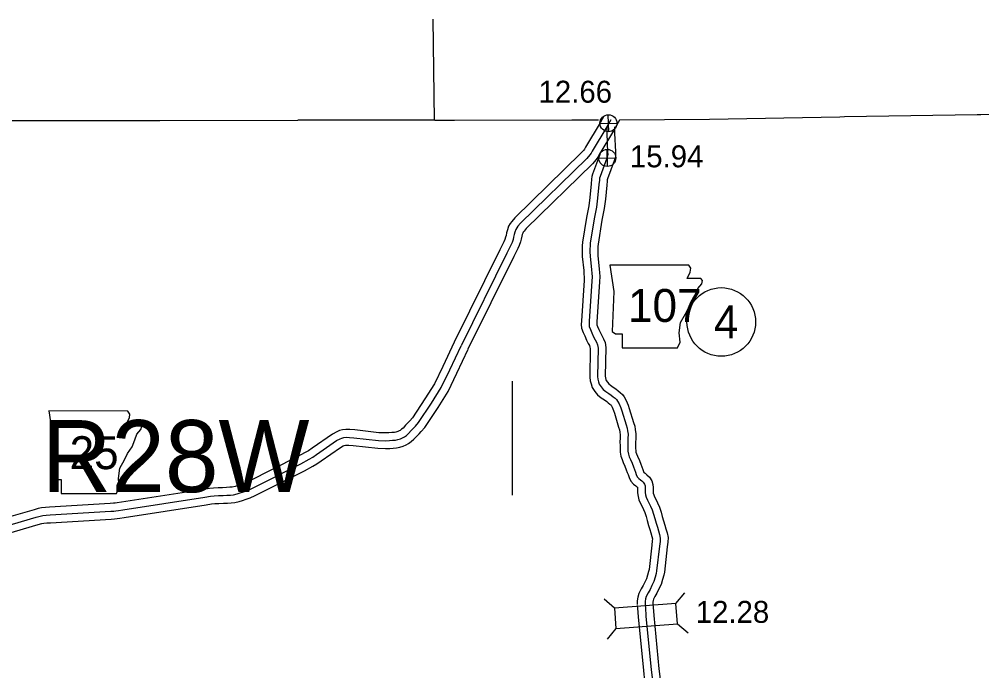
# Model space of a CAD drawing. Extents: x 31699 to 244310, y -8841 to 11474.
# Drawn here: x 104801 to 106036, y 4628 to 5464 of the extents above; entities that cross this region are included whole.
import ezdxf

# ---------------------------------------------------------------- set-up
doc = ezdxf.new("R2010")
doc.units = 0
for name, color, linetype in [('B_Logo', 7, 'Continuous'), ('Default', 7, 'Continuous'), ('G-ANNO-TEXT', 7, 'Continuous'), ('Level 21', 7, 'Continuous'), ('R_Border', 7, 'Continuous'), ('R_Border Notes', 7, 'Continuous'), ('R_Logo', 7, 'Continuous'), ('R_XS_EARTHWORK_STAGE1', 7, 'Continuous'), ('R_XS_EARTHWORK_STAGE2', 7, 'Continuous'), ('S_WALL', 7, 'Continuous'), ('S_WALL_ANNOT', 7, 'Continuous')]:
    doc.layers.add(name, color=color, linetype=linetype)

msp = doc.modelspace()

# ---------------------------------------------------------------- linework, layer by layer
at = {"layer": 'B_Logo'}
for points in [[(105560, 5334.4), (105554.9, 5325.6), (105536.2, 5294.2), (105534.8, 5291.8), (105533.4, 5289.6), (105529.3, 5285.1), (105444.4, 5201.8), (105441, 5197.9), (105439.5, 5195.8), (105438.2, 5193.6), (105437, 5190.5), (105436.3, 5187.4), (105435.5, 5183.8), (105434.8, 5180.9), (105433.4, 5177.2), (105431.8, 5173.7), (105426.9, 5163.5), (105368, 5044.6)], [(105554.9, 5325.6), (105554.8, 5317.2), (105556, 5292.7), (105556.2, 5290.4), (105556, 5288.3), (105555.1, 5285.4), (105546.3, 5261.9), (105545.7, 5259.6), (105545.4, 5257.1), (105544.8, 5251.7), (105543.2, 5233.9), (105541.7, 5222.5), (105538.9, 5207.6), (105533.8, 5176.2), (105533.5, 5172.3), (105533.4, 5169.1), (105533.4, 5165.1), (105533.5, 5159.7), (105535.3, 5141.9), (105535.6, 5137.6), (105536.2, 5133.1), (105535.8, 5127.6), (105532.3, 5076), (105532.2, 5072), (105532.5, 5069.4), (105533.9, 5065.4), (105535.8, 5061.4), (105538.1, 5056.1), (105540, 5052.3), (105541.6, 5049.2), (105543.1, 5045.8), (105543.8, 5041.7), (105543, 5005), (105543.5, 5001.7), (105544.3, 4998.4), (105545.3, 4995.4), (105547.8, 4991.8), (105550.4, 4988.6), (105553.7, 4985.8), (105557.5, 4983.4), (105560.7, 4981.2), (105563.2, 4979.2), (105565.6, 4977.3), (105567.5, 4975.5), (105568.8, 4973.7), (105570.9, 4970), (105572.8, 4964.9), (105574.2, 4961.2), (105579.7, 4943.1), (105580.9, 4939), (105581.5, 4935.5), (105582.2, 4931), (105582.1, 4925.8), (105581.8, 4921.2), (105581.9, 4916.3), (105581.9, 4912.5), (105582, 4909.3), (105582.7, 4905.6), (105583.8, 4902.2), (105585.3, 4898.9), (105587.4, 4893.8), (105589.2, 4889.2), (105590.5, 4885.7), (105591.6, 4882.6), (105592.8, 4879.3), (105594.1, 4876.6), (105595.9, 4874.5), (105598.1, 4872.8), (105600, 4871.5), (105601.8, 4869.7), (105603.4, 4867.1), (105604.2, 4864.8), (105604.3, 4862.5), (105604.3, 4859.4), (105604.3, 4856.5), (105604.8, 4853.2), (105605.6, 4850.2), (105607.1, 4846.4), (105608.9, 4842.9), (105611.1, 4839), (105613.1, 4834.1), (105615, 4828.4), (105616.5, 4823), (105618.2, 4817), (105619.9, 4811.7), (105621.2, 4807.1), (105622.5, 4802.4), (105623.4, 4797.6), (105623.3, 4793.5), (105622.6, 4787.6), (105618.9, 4755.9), (105618.2, 4752.6), (105616.8, 4747.5), (105615.1, 4742.1), (105612.7, 4736.9), (105610.5, 4732.1), (105607.8, 4727.8), (105605.6, 4723.1), (105604.6, 4719.9), (105604.1, 4716.5), (105604.1, 4712.4)], [(105084.7, 4855.8), (105089.2, 4857.1), (105094, 4858.9), (105099.7, 4861.3), (105162.6, 4893.1), (105173.2, 4899), (105177.8, 4901.5), (105182.8, 4905.2), (105208.4, 4922.9), (105212.9, 4925.3), (105215.3, 4926.2), (105217.8, 4926.8), (105220.8, 4927.2), (105224.8, 4927.1), (105230.6, 4926.6), (105262, 4923.1), (105271.1, 4922.7), (105276.1, 4922.9), (105280.1, 4923.3), (105283.9, 4923.6), (105287, 4924.2), (105290.3, 4925.4), (105293.1, 4926.4), (105295.4, 4927.8), (105297.9, 4929.6), (105300.5, 4931.9), (105304.1, 4935.7), (105307.1, 4938.7), (105309.6, 4941.5), (105313.6, 4946), (105330.1, 4971), (105342.6, 4991), (105353.7, 5013.8), (105368, 5044.6)], [(104781.2, 4812.4), (104823.1, 4824.7), (104828.2, 4826.1), (104831.5, 4826.8), (104835.8, 4827.3), (104840.9, 4827.6), (104918.7, 4832.3), (104922.9, 4832.6), (104925.5, 4832.8), (104928.7, 4833.3), (104934.2, 4834.2), (105039.6, 4850.4), (105046.7, 4851.5), (105051.5, 4852.1), (105057, 4852.3), (105062.8, 4852.4), (105067.8, 4852.8), (105072.2, 4853), (105076.2, 4853.4), (105080.9, 4854.6), (105084.7, 4855.8)], [(105604.1, 4712.4), (105604.4, 4708.6), (105605.2, 4697.8), (105611.9, 4629), (105613.4, 4615.5), (105614.1, 4609.6), (105615.5, 4604.3), (105615.7, 4603.6)]]:
    msp.add_lwpolyline(points, dxfattribs=at)
at = {"layer": 'Default'}
msp.add_line((105433.8, 4999.1), (105433.8, 4852.8), dxfattribs=at)
at = {"layer": 'G-ANNO-TEXT'}
for points in [[(105558.8, 5147.9), (105563.9, 5114.1), (105561.7, 5062.8), (105566.2, 5060), (105574.6, 5060), (105574.6, 5041.9), (105645.7, 5041.9), (105649.1, 5049.3), (105647.9, 5061.1), (105649.6, 5074.6), (105655.8, 5085.4), (105659.8, 5093.2), (105665.4, 5101.7), (105668.8, 5110.7), (105671.6, 5118.1), (105676.7, 5124.3), (105677.8, 5128.2), (105675.6, 5131), (105658.1, 5131), (105662, 5138.9), (105662.6, 5144), (105660.3, 5147.9)], [(104839.5, 4961), (104844.6, 4927.2), (104842.3, 4875.8), (104846.8, 4873), (104855.3, 4873), (104855.3, 4855), (104926.3, 4855), (104929.7, 4862.3), (104928.6, 4874.1), (104930.3, 4887.7), (104936.5, 4898.4), (104940.4, 4906.3), (104946.1, 4914.8), (104949.5, 4923.8), (104952.3, 4931.1), (104957.4, 4937.3), (104958.5, 4941.3), (104956.2, 4944.1), (104938.7, 4944.1), (104942.7, 4952), (104943.3, 4957), (104940.9, 4960.9)]]:
    msp.add_lwpolyline(points, close=True, dxfattribs=at)
at = {"layer": 'Level 21'}
for p, q in [((105557.4, 5319.3), (105556.9, 5341)), ((105546.3, 5329.9), (105568, 5330.4)), ((105555.9, 5274.7), (105555.4, 5296.4)), ((105544.8, 5285.3), (105566.5, 5285.8))]:
    msp.add_line(p, q, dxfattribs=at)
for centre in [(105557.1, 5330.1), (105555.6, 5285.6)]:
    msp.add_circle(centre, 10.9, dxfattribs=at)
at = {"layer": 'R_Border Notes'}
msp.add_circle((105701.8, 5075.2), 44, dxfattribs=at)
at = {"layer": 'R_Logo'}
for points in [[(105333.8, 5333.9), (105332.4, 5463.6)], [(106591.2, 5351), (106559.9, 5348.4), (106558.1, 5348.5), (106384.4, 5347.7), (106211.1, 5344.7), (106208.3, 5344.6), (106034.7, 5341), (106030.1, 5341), (105860, 5338.2), (105854, 5338), (105686.8, 5334.9), (105571.4, 5334.3)], [(104117.5, 5335.1), (104124.8, 5335.1), (104128.7, 5335), (104301, 5334.9), (104304, 5334.8), (104479.9, 5334.5), (104481.5, 5334.6), (104656.3, 5333.8), (104803.9, 5333.6), (104808.7, 5333.7), (104981.6, 5333.8), (105158.5, 5333.9)], [(105359.8, 5333.7), (105335, 5333.8), (105333.8, 5333.9), (105158.5, 5333.9)], [(105544.5, 5334.1), (105511.4, 5334), (105510, 5333.9), (105359.8, 5333.7)]]:
    msp.add_lwpolyline(points, dxfattribs=at)
at = {"layer": 'R_XS_EARTHWORK_STAGE1'}
for p, q in [((105564.7, 4708), (105551.4, 4719.5)), ((105643.7, 4714), (105655.2, 4727.4)), ((105566.7, 4681.7), (105555.3, 4668.3)), ((105645.7, 4687.7), (105659.1, 4676.2))]:
    msp.add_line(p, q, dxfattribs=at)
msp.add_lwpolyline([(105643.7, 4714), (105564.7, 4708), (105566.7, 4681.7), (105645.7, 4687.7)], close=True, dxfattribs=at)
at = {"layer": 'R_XS_EARTHWORK_STAGE2'}
for points in [[(105551.3, 5339.4), (105546.3, 5330.6), (105527.6, 5299.3), (105526.3, 5297), (105525.5, 5295.8), (105522.1, 5292.1), (105437, 5208.7), (105433.2, 5204.1), (105431.1, 5201.4), (105429.1, 5198), (105427.4, 5193.3), (105426.5, 5189.5), (105425.8, 5186.1), (105425.2, 5183.9), (105424.2, 5181), (105422.8, 5178.1), (105417.9, 5167.9), (105359, 5049.1), (105344.7, 5018.1), (105333.9, 4995.8), (105321.6, 4976.4), (105305.7, 4952.1), (105302.2, 4948.2), (105299.8, 4945.6), (105296.8, 4942.6), (105293.6, 4939.1), (105291.6, 4937.4), (105289.9, 4936.1), (105288.8, 4935.5), (105286.8, 4934.7), (105284.4, 4933.8), (105282.5, 4933.5), (105279.3, 4933.2), (105275.4, 4932.9), (105271.1, 4932.7), (105262.7, 4933.1), (105231.6, 4936.6), (105225.3, 4937.1), (105220.3, 4937.2), (105216, 4936.7), (105212.3, 4935.7), (105208.7, 4934.4), (105203.2, 4931.4), (105177, 4913.3), (105172.4, 4910), (105168.3, 4907.8), (105157.9, 4902), (105095.5, 4870.4), (105090.3, 4868.1), (105086.1, 4866.6), (105081.9, 4865.4), (105078.3, 4864.2), (105074.4, 4863.3), (105071.4, 4863), (105067.3, 4862.7), (105062.3, 4862.4), (105056.6, 4862.3), (105050.7, 4862), (105045.4, 4861.4), (105038.1, 4860.3), (104932.7, 4844.1), (104927.2, 4843.2), (104924.3, 4842.8), (104922.1, 4842.5), (104918.1, 4842.3), (104840.3, 4837.6), (104834.9, 4837.2), (104829.9, 4836.7), (104825.8, 4835.8), (104820.4, 4834.3), (104778.5, 4822)], [(105571.4, 5334.3), (105563.6, 5320.5), (105544.8, 5289.1), (105543.3, 5286.5), (105541.3, 5283.5), (105536.5, 5278.2), (105451.7, 5195), (105448.9, 5191.7), (105447.8, 5190.3), (105447.2, 5189.3), (105446.6, 5187.6), (105446.1, 5185.3), (105445.2, 5181.4), (105444.3, 5178), (105442.7, 5173.3), (105440.8, 5169.4), (105435.8, 5159.1), (105376.9, 5040.2)], [(105564.9, 5325.5), (105564.8, 5317.3), (105566, 5293.3), (105566.2, 5290.4), (105565.9, 5286.4), (105564.5, 5282.1), (105555.9, 5258.9), (105555.5, 5257.6), (105555.3, 5255.9), (105554.8, 5250.7), (105553.2, 5232.8), (105551.6, 5220.9), (105548.7, 5205.9), (105543.7, 5175), (105543.5, 5171.8), (105543.4, 5169), (105543.4, 5165.2), (105543.5, 5160.3), (105545.3, 5142.8), (105545.6, 5138.6), (105546.2, 5133.3), (105545.7, 5126.8), (105542.3, 5075.5), (105542.2, 5072.4), (105542.3, 5071.6), (105543.1, 5069.2), (105544.9, 5065.5), (105547.1, 5060.4), (105548.9, 5056.8), (105550.6, 5053.4), (105552.7, 5048.7), (105553.8, 5042.4), (105553, 5005.6), (105553.3, 5003.6), (105553.9, 5001.2), (105554.3, 5000), (105555.8, 4997.8), (105557.6, 4995.6), (105559.7, 4993.9), (105563.1, 4991.7), (105566.6, 4989.2), (105569.5, 4987), (105572.2, 4984.8), (105575, 4982.2), (105577.2, 4979.2), (105580, 4974.3), (105582.2, 4968.3), (105583.7, 4964.3), (105589.2, 4946.1), (105590.7, 4941.4), (105591.4, 4937.1), (105592.2, 4931.7), (105592.1, 4925.4), (105591.8, 4920.9), (105591.9, 4916.3), (105591.9, 4912.6), (105592, 4910.4), (105592.4, 4908.1), (105593.1, 4905.9), (105594.5, 4902.8), (105596.7, 4897.5), (105598.5, 4892.8), (105599.9, 4889.1), (105601, 4885.9), (105602.1, 4883.1), (105602.5, 4882.1), (105602.7, 4881.9), (105604, 4881), (105606.4, 4879.2), (105609.6, 4876), (105612.6, 4871.4), (105614.1, 4866.5), (105614.3, 4862.8), (105614.3, 4859.4), (105614.3, 4857.2), (105614.6, 4855.3), (105615.1, 4853.3), (105616.2, 4850.6), (105617.7, 4847.7), (105620.1, 4843.3), (105622.5, 4837.6), (105624.5, 4831.3), (105626.1, 4825.7), (105627.8, 4819.8), (105629.5, 4814.6), (105630.8, 4809.8), (105632.2, 4804.7), (105633.5, 4798.5), (105633.3, 4792.8), (105632.5, 4786.5), (105628.8, 4754.2), (105627.9, 4750.2), (105626.4, 4744.7), (105624.5, 4738.5), (105621.8, 4732.7), (105619.3, 4727.3), (105616.6, 4723), (105614.9, 4719.5), (105614.4, 4717.7), (105614.1, 4715.7), (105614.1, 4712.8)], [(105546.1, 5290.7), (105546.1, 5290.4), (105546.1, 5290.2), (105545.6, 5288.6), (105536.8, 5265), (105535.9, 5261.6), (105535.4, 5258.3), (105534.9, 5252.6), (105533.3, 5235), (105531.9, 5224.1), (105529.1, 5209.3), (105523.9, 5177.4), (105523.5, 5172.8), (105523.4, 5169.2), (105523.4, 5165), (105523.5, 5159), (105525.4, 5141.1), (105525.7, 5136.7), (105526.1, 5132.9), (105525.8, 5128.3), (105522.3, 5076.5), (105522.2, 5071.7), (105522.6, 5067.3), (105524.6, 5061.6), (105526.7, 5057.3), (105529, 5051.9), (105531.1, 5047.7), (105532.6, 5044.9), (105533.4, 5042.9), (105533.8, 5040.9), (105533, 5004.4), (105533.7, 4999.8), (105534.7, 4995.7), (105536.2, 4990.9), (105539.8, 4985.8), (105543.2, 4981.6), (105547.8, 4977.7), (105552, 4975.1), (105554.8, 4973.1), (105556.9, 4971.4), (105559, 4969.7), (105560, 4968.8), (105560.4, 4968.2), (105561.8, 4965.7), (105563.4, 4961.5), (105564.7, 4958), (105570.1, 4940.2), (105571.2, 4936.6), (105571.7, 4933.9), (105572.2, 4930.3), (105572.1, 4926.2), (105571.8, 4921.4), (105571.9, 4916.3), (105571.9, 4912.4), (105572, 4908.3), (105573, 4903), (105574.5, 4898.6), (105576.1, 4895), (105578.1, 4890), (105579.9, 4885.5), (105581.1, 4882.2), (105582.2, 4879.3), (105583.5, 4875.5), (105585.6, 4871.1), (105589.1, 4867), (105592.3, 4864.7), (105593.5, 4863.9), (105594, 4863.4), (105594.2, 4863), (105594.3, 4862.1), (105594.3, 4859.4), (105594.2, 4855.9), (105595, 4851.1), (105596.1, 4847.1), (105598, 4842.2), (105600.1, 4838.2), (105602, 4834.7), (105603.7, 4830.7), (105605.4, 4825.5), (105606.9, 4820.3), (105608.6, 4814.1), (105610.3, 4808.8), (105611.5, 4804.5), (105612.7, 4800.1), (105613.4, 4796.8), (105613.3, 4794.3), (105612.6, 4788.8), (105609.1, 4757.6), (105608.5, 4755), (105607.2, 4750.3), (105605.8, 4745.7), (105603.6, 4741.1), (105601.7, 4736.9), (105599, 4732.6), (105596.2, 4726.7), (105594.8, 4722.1), (105594.1, 4717.2), (105594.1, 4712.5)], [(105087.6, 4846.2), (105092.4, 4847.6), (105097.7, 4849.6), (105104, 4852.3), (105167.3, 4884.3), (105178, 4890.2), (105183.1, 4893.1), (105188.6, 4897), (105213.6, 4914.3), (105217, 4916.1), (105218.3, 4916.6), (105219.7, 4917), (105221.2, 4917.2), (105224.2, 4917.1), (105229.7, 4916.7), (105261.2, 4913.1), (105271, 4912.7), (105276.7, 4912.9), (105280.9, 4913.3), (105285.2, 4913.6), (105289.7, 4914.5), (105293.9, 4916), (105297.5, 4917.4), (105300.8, 4919.4), (105304.1, 4921.7), (105307.5, 4924.7), (105311.3, 4928.8), (105314.3, 4931.8), (105317, 4934.7), (105321.6, 4939.9), (105338.5, 4965.6), (105351.4, 4986.1), (105362.7, 5009.6), (105377, 5040.4)], [(104784, 4802.8), (104825.9, 4815.1), (104830.5, 4816.4), (104833.1, 4816.9), (104836.7, 4817.3), (104841.5, 4817.6), (104919.4, 4822.3), (104923.8, 4822.6), (104926.8, 4822.9), (104930.3, 4823.4), (104935.8, 4824.4), (105041.1, 4840.5), (105048.1, 4841.6), (105052.3, 4842.1), (105057.3, 4842.3), (105063.2, 4842.5), (105068.4, 4842.8), (105073, 4843), (105077.9, 4843.6), (105083.6, 4845), (105087.6, 4846.2)], [(105594.1, 4711.5), (105594.4, 4707.8), (105595.3, 4697), (105601.9, 4628), (105603.5, 4614.3), (105604.3, 4607.8), (105605.9, 4601.5), (105606, 4601.3)], [(105614.1, 4712.8), (105614.4, 4709.4), (105615.2, 4698.7), (105621.8, 4630.1), (105623.3, 4616.7), (105624, 4611.5), (105625.1, 4607.1), (105625.2, 4606.6)]]:
    msp.add_lwpolyline(points, dxfattribs=at)

# ---------------------------------------------------------------- texts
at = {"layer": 'G-ANNO-TEXT'}
for s, p in [('107', (105582.2, 5075.2)), ('25', (104866, 4886.3))]:
    msp.add_text(s, height=42.24, dxfattribs=at).set_placement(p)
at = {"layer": 'R_Border'}
msp.add_text('R28W', height=92.4, dxfattribs=at).set_placement((104830.3, 4856.8))
at = {"layer": 'R_Border Notes'}
msp.add_text('4', height=42.2, dxfattribs=at).set_placement((105692.3, 5054.1))
at = {"layer": 'S_WALL'}
msp.add_text('12.28', height=28.16, dxfattribs=at).set_placement((105669, 4689.1))
at = {"layer": 'S_WALL_ANNOT'}
for s, p in [('12.66', (105467.4, 5356.5)), ('15.94', (105584.6, 5273.6))]:
    msp.add_text(s, height=28.16, dxfattribs=at).set_placement(p)

doc.saveas('drawing.dxf')
